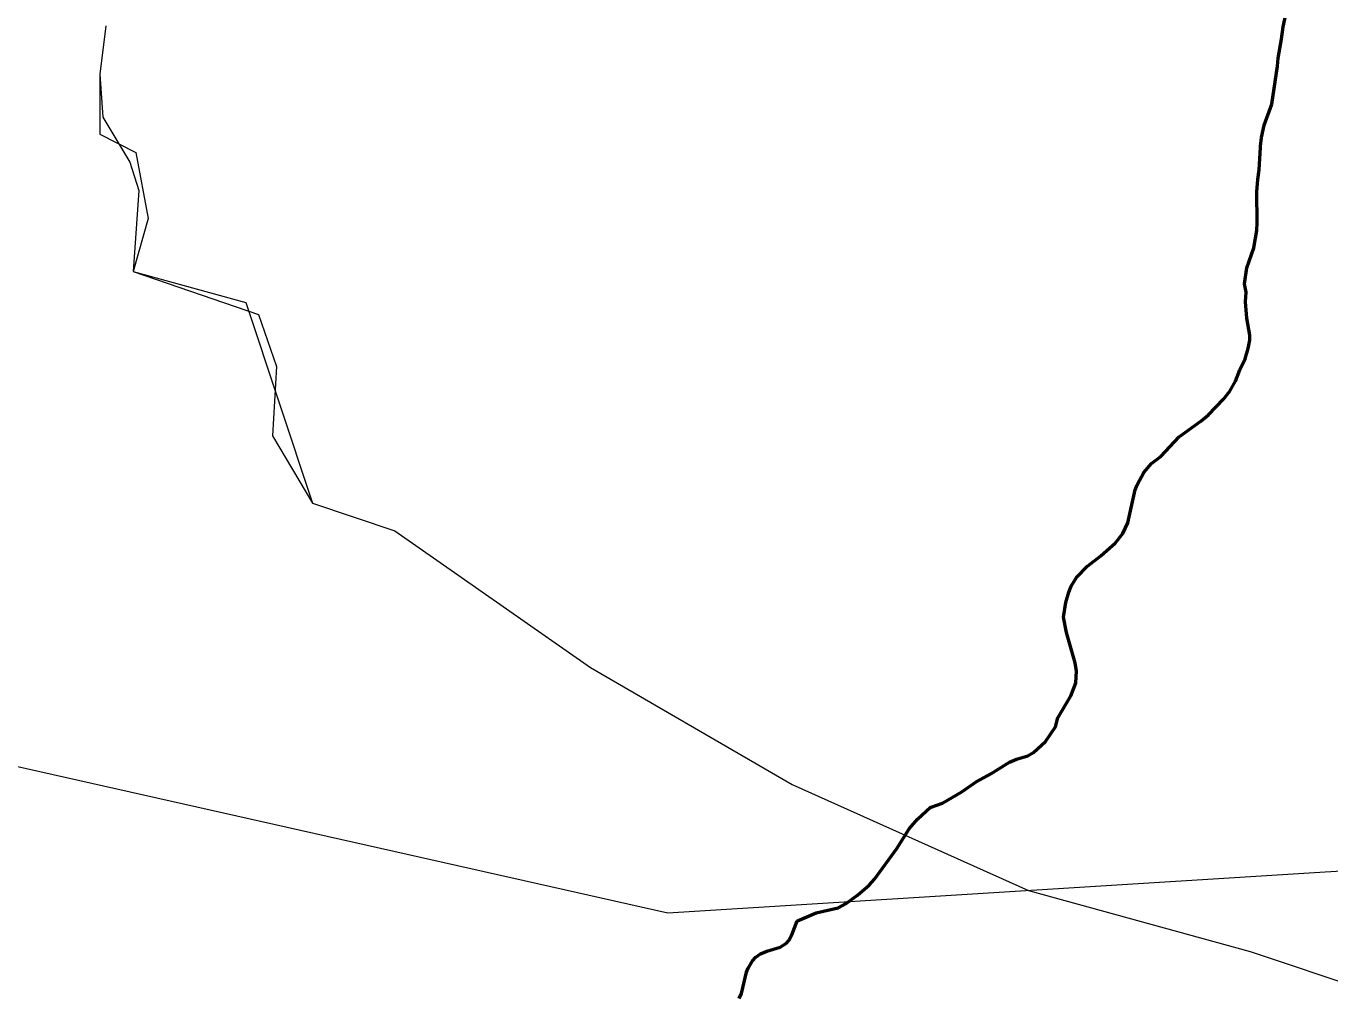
# Model space of a CAD drawing. Extents: x 553962 to 842807, y 8883888 to 9032388.
# Drawn here: x 809767 to 811546, y 9012830 to 9014151 of the extents above; entities that cross this region are included whole.
import ezdxf

# ---------------------------------------------------------------- set-up
doc = ezdxf.new("R2010")
doc.units = 0
doc.header["$LTSCALE"] = 200
for name, color, linetype, lineweight in [('23', 7, 'Continuous', 13), ('24', 7, 'Continuous', 25), ('27', 7, 'Continuous', 13), ('35', 7, 'Continuous', 13), ('57', 7, 'Continuous', 13)]:
    doc.layers.add(name, color=color, linetype=linetype, lineweight=lineweight)
doc.layers.add('49', color=7, linetype='Continuous')

msp = doc.modelspace()

# ---------------------------------------------------------------- linework, layer by layer
at = {"layer": '23'}
msp.add_lwpolyline([(809875.6, 9014151.4), (809867.3, 9014085.7), (809867.3, 9014003.5), (809916.6, 9013978.8), (809933.1, 9013888.4), (809912.8, 9013816.4), (810066.4, 9013773.8), (810157.7, 9013500), (810270.1, 9013462.1), (810537.1, 9013275.7), (810812.4, 9013116.1), (811135, 9012971.2), (811437.5, 9012888.1), (811592.6, 9012836.3), (811748.7, 9012778.8), (811871.9, 9012671.9), (811962.3, 9012491.1), (812077.3, 9012376), (812192.3, 9012277.4), (812323.7, 9012162.3), (812488, 9012088.3), (812759.1, 9012014.4), (813079.5, 9011948.6), (813342.4, 9011932.2)], dxfattribs=at)
at = {"layer": '24', "lineweight": 53}
for points in [[(811480.1, 9014133.3), (811482.4, 9014150), (811486.1, 9014167), (811491, 9014183.7), (811492.4, 9014191.6), (811498.9, 9014208.6), (811499.3, 9014210.5)], [(811466.8, 9014044.8), (811474.8, 9014096.7), (811475.5, 9014107.4), (811480.1, 9014133.3)], [(811451.6, 9013987.4), (811453, 9013999.1), (811456.4, 9014016.1), (811466.8, 9014044.8)], [(811241.5, 9013435.3), (811253, 9013445.6), (811263.5, 9013458.5), (811270.4, 9013473.2), (811280.5, 9013518.2), (811283.3, 9013525), (811292.2, 9013542), (811302.8, 9013554.1), (811315.3, 9013563.5), (811340.5, 9013590.7), (811369.9, 9013611.7), (811380.6, 9013620.6), (811400.9, 9013642.1), (811409.5, 9013653.1), (811417.2, 9013666.5), (811423.1, 9013681.8), (811430.4, 9013697.2), (811434.8, 9013711.1), (811437, 9013722.7), (811436.9, 9013729.3), (811432.6, 9013752.5), (811430.8, 9013774.8), (811431.7, 9013788.1), (811429.8, 9013799.2), (811432.8, 9013821), (811442.2, 9013848.4), (811446.3, 9013872), (811447, 9013883.2), (811446.6, 9013924.8), (811447.7, 9013941.9), (811449.7, 9013954.9), (811451.4, 9013985.3), (811451.6, 9013987.4)], [(811002, 9013085.2), (811017.4, 9013090.5), (811044, 9013106.2), (811063.2, 9013119.8), (811083.4, 9013130.4), (811108.8, 9013146.4), (811118.4, 9013150.4), (811133.7, 9013155.3), (811141.8, 9013159.5), (811158, 9013174.6), (811171.7, 9013194.7), (811174.6, 9013207.2), (811192.5, 9013237.2), (811199.2, 9013254.6), (811200.1, 9013270.8), (811198.7, 9013281.9), (811186.6, 9013323.5), (811182.5, 9013344.6), (811185.9, 9013364.2), (811190, 9013378.7), (811193.1, 9013386.7), (811200.4, 9013398.4), (811215.1, 9013414.2), (811233.6, 9013428.2), (811241.5, 9013435.3)], [(810819.2, 9012929.7), (810819.4, 9012930), (810845.1, 9012940.7), (810875, 9012947.7), (810886, 9012953.4), (810901.6, 9012964.9), (810917.3, 9012978.8), (810924.8, 9012986.7), (810924.8, 9012986.7), (810954.9, 9013028.8), (810972, 9013055.7), (810983.4, 9013068.7), (811001.2, 9013084.9), (811002, 9013085.2)], [(810739.7, 9012824), (810743.2, 9012830.7), (810750.1, 9012859.7), (810752.1, 9012865.1), (810758, 9012875.3), (810762.8, 9012880.3), (810769.1, 9012884.8), (810777.6, 9012888.7), (810795.9, 9012894), (810804.5, 9012899.6), (810807.6, 9012903.2), (810811.8, 9012910.6), (810819.2, 9012929.7)]]:
    msp.add_lwpolyline(points, dxfattribs=at)
at = {"layer": '24'}
for points in [[(811466.8, 9014044.8), (811474.8, 9014096.7), (811475.5, 9014107.4), (811480.1, 9014133.3)], [(811451.6, 9013987.4), (811453, 9013999.1), (811456.4, 9014016.1), (811466.8, 9014044.8)], [(811241.5, 9013435.3), (811253, 9013445.6), (811263.5, 9013458.5), (811270.4, 9013473.2), (811280.5, 9013518.2), (811283.3, 9013525), (811292.2, 9013542), (811302.8, 9013554.1), (811315.3, 9013563.5), (811340.5, 9013590.7), (811369.9, 9013611.7), (811380.6, 9013620.6), (811400.9, 9013642.1), (811409.5, 9013653.1), (811417.2, 9013666.5), (811423.1, 9013681.8), (811430.4, 9013697.2), (811434.8, 9013711.1), (811437, 9013722.7), (811436.9, 9013729.3), (811432.6, 9013752.5), (811430.8, 9013774.8), (811431.7, 9013788.1), (811429.8, 9013799.2), (811432.8, 9013821), (811442.2, 9013848.4), (811446.3, 9013872), (811447, 9013883.2), (811446.6, 9013924.8), (811447.7, 9013941.9), (811449.7, 9013954.9), (811451.4, 9013985.3), (811451.6, 9013987.4)], [(811002, 9013085.2), (811017.4, 9013090.5), (811044, 9013106.2), (811063.2, 9013119.8), (811083.4, 9013130.4), (811108.8, 9013146.4), (811118.4, 9013150.4), (811133.7, 9013155.3), (811141.8, 9013159.5), (811158, 9013174.6), (811171.7, 9013194.7), (811174.6, 9013207.2), (811192.5, 9013237.2), (811199.2, 9013254.6), (811200.1, 9013270.8), (811198.7, 9013281.9), (811186.6, 9013323.5), (811182.5, 9013344.6), (811185.9, 9013364.2), (811190, 9013378.7), (811193.1, 9013386.7), (811200.4, 9013398.4), (811215.1, 9013414.2), (811233.6, 9013428.2), (811241.5, 9013435.3)], [(810819.2, 9012929.7), (810819.4, 9012930), (810845.1, 9012940.7), (810875, 9012947.7), (810886, 9012953.4), (810901.6, 9012964.9), (810917.3, 9012978.8), (810924.8, 9012986.7), (810924.8, 9012986.7), (810954.9, 9013028.8), (810972, 9013055.7), (810983.4, 9013068.7), (811001.2, 9013084.9), (811002, 9013085.2)], [(810739.7, 9012824), (810743.2, 9012830.7), (810750.1, 9012859.7), (810752.1, 9012865.1), (810758, 9012875.3), (810762.8, 9012880.3), (810769.1, 9012884.8), (810777.6, 9012888.7), (810795.9, 9012894), (810804.5, 9012899.6), (810807.6, 9012903.2), (810811.8, 9012910.6), (810819.2, 9012929.7)]]:
    msp.add_lwpolyline(points, dxfattribs=at)
at = {"layer": '27'}
msp.add_lwpolyline([(809875.6, 9014151.4), (809867.3, 9014085.7), (809871.4, 9014026.8), (809908, 9013965.4), (809920.5, 9013926.9), (809912.8, 9013816.4), (810083.8, 9013757.3), (810108.4, 9013686.4), (810103.1, 9013591.8), (810157.7, 9013500), (810270.1, 9013462.1), (810537.1, 9013275.7), (810812.4, 9013116.1), (811135, 9012971.2), (811437.5, 9012888.1), (811592.6, 9012836.3)], dxfattribs=at)
at = {"layer": '35'}
msp.add_lwpolyline([(809875.6, 9014151.4), (809867.3, 9014085.7), (809871.4, 9014026.8), (809908, 9013965.4), (809920.5, 9013926.9), (809912.8, 9013816.4), (810083.8, 9013757.3), (810108.4, 9013686.4), (810103.1, 9013591.8), (810157.7, 9013500), (810270.1, 9013462.1), (810537.1, 9013275.7), (810812.4, 9013116.1), (811135, 9012971.2), (811437.5, 9012888.1), (811592.6, 9012836.3)], dxfattribs=at)
at = {"layer": '57'}
msp.add_lwpolyline([(812641.4, 9013065.1), (810642.3, 9012940.5), (809749.1, 9013141.6)], dxfattribs=at)

# ---------------------------------------------------------------- texts
at = {"layer": '49', "width": 0.9}
msp.add_text('R I O   S Ã O   F R A N C I S C O', height=500, rotation=332.036, dxfattribs=at).set_placement((804589.4, 9013802.5))

doc.saveas('drawing.dxf')
